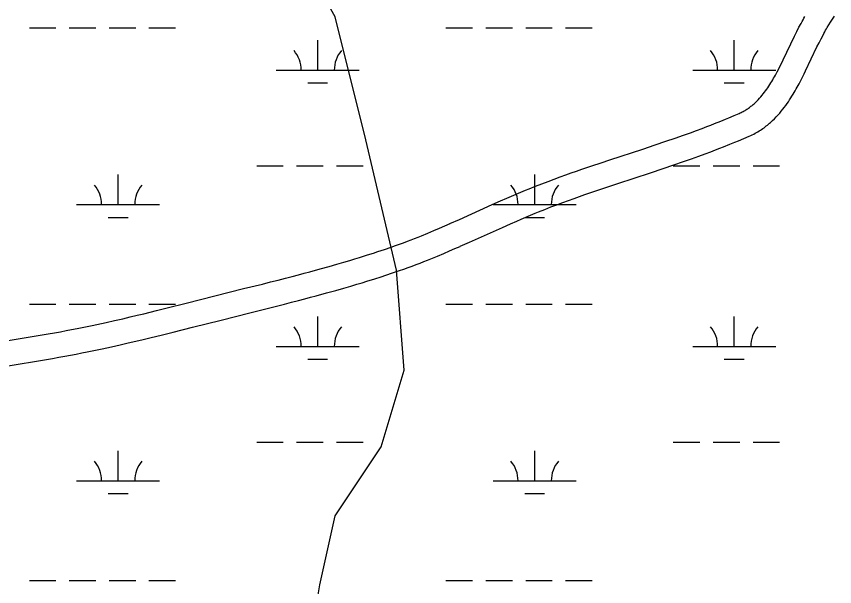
# Model space of a CAD drawing. Extents: x 3177185 to 3215018, y 812988 to 838321.
# Drawn here: x 3187085 to 3188071, y 821538 to 822225 of the extents above; entities that cross this region are included whole.
import ezdxf

# ---------------------------------------------------------------- set-up
doc = ezdxf.new("R2010")
doc.units = 0
for name, color, linetype in [('V-ROAD-CNTR', 7, 'Continuous'), ('V-TOPO-SHOR', 7, 'Continuous'), ('V-WETL-SWMP', 7, 'Continuous')]:
    doc.layers.add(name, color=color, linetype=linetype)

msp = doc.modelspace()

# ---------------------------------------------------------------- linework, layer by layer
at = {"layer": 'V-ROAD-CNTR'}
for points in [[(3187607.81, 821975.08), (3187619.13, 821980.11), (3187658.79, 821997.89), (3187668.78, 822002.32), (3187676.3, 822005.6), (3187681.97, 822008.05), (3187690.49, 822011.66), (3187699.03, 822015.22), (3187703.08, 822016.87), (3187711, 822020.03), (3187718.7, 822023.03), (3187726.18, 822025.88), (3187733.43, 822028.59), (3187740.47, 822031.16), (3187747.3, 822033.62), (3187753.92, 822035.97), (3187760.34, 822038.22), (3187766.57, 822040.37), (3187778.62, 822044.47), (3187789.94, 822048.27), (3187800.55, 822051.78), (3187840.22, 822064.84), (3187855.03, 822069.76), (3187867.95, 822074.12), (3187879.2, 822078), (3187889.02, 822081.44), (3187897.57, 822084.51), (3187905.03, 822087.23), (3187911.54, 822089.65), (3187917.21, 822091.8), (3187922.16, 822093.71), (3187926.47, 822095.39), (3187934.03, 822098.4), (3187939.66, 822100.69), (3187943.86, 822102.42), (3187950.16, 822105.08), (3187956.39, 822107.78), (3187957.66, 822108.35), (3187958.85, 822108.92), (3187960.02, 822109.51), (3187961.17, 822110.11), (3187962.29, 822110.73), (3187963.39, 822111.37), (3187964.47, 822112.02), (3187965.52, 822112.69), (3187966.55, 822113.37), (3187967.57, 822114.07), (3187968.56, 822114.78), (3187969.54, 822115.51), (3187970.5, 822116.24), (3187971.44, 822116.99), (3187972.36, 822117.75), (3187973.27, 822118.53), (3187974.17, 822119.31), (3187975.05, 822120.11), (3187975.87, 822120.87), (3187977.6, 822122.56), (3187979.24, 822124.25), (3187980.83, 822125.97), (3187982.37, 822127.72), (3187983.86, 822129.49), (3187985.31, 822131.3), (3187986.72, 822133.12), (3187988.09, 822134.97), (3187989.42, 822136.82), (3187990.71, 822138.7), (3187991.97, 822140.58), (3187993.19, 822142.46), (3187994.39, 822144.36), (3187995.55, 822146.25), (3187996.68, 822148.15), (3187997.79, 822150.05), (3187998.87, 822151.94), (3187999.91, 822153.8), (3188001.98, 822157.61), (3188003.95, 822161.35), (3188005.83, 822165.04), (3188007.65, 822168.67), (3188009.38, 822172.2), (3188023.07, 822200.83), (3188025.77, 822206.3), (3188028.36, 822211.4), (3188030.84, 822216.12), (3188032.05, 822218.37), (3188033.23, 822220.51), (3188034.38, 822222.57), (3188035.49, 822224.5)], [(3188061.47, 822209.5), (3188062.47, 822211.22), (3188064.43, 822214.47), (3188066.27, 822217.41), (3188068.03, 822220.1), (3188069.71, 822222.55), (3188071.3, 822224.79)], [(3187619.98, 821947.66), (3187631.36, 821952.71), (3187671, 821970.49), (3187680.85, 821974.85), (3187688.25, 821978.08), (3187693.78, 821980.47), (3187702.11, 821984.01), (3187710.45, 821987.47), (3187714.31, 821989.05), (3187722.01, 821992.12), (3187729.49, 821995.04), (3187736.76, 821997.81), (3187743.83, 822000.45), (3187750.71, 822002.97), (3187757.39, 822005.37), (3187763.89, 822007.67), (3187770.19, 822009.88), (3187776.31, 822011.99), (3187788.23, 822016.05), (3187799.43, 822019.81), (3187809.95, 822023.3), (3187849.64, 822036.35), (3187864.57, 822041.32), (3187877.63, 822045.73), (3187889.05, 822049.66), (3187899.04, 822053.17), (3187907.78, 822056.3), (3187915.41, 822059.09), (3187922.08, 822061.57), (3187927.91, 822063.77), (3187933, 822065.74), (3187937.47, 822067.48), (3187945.23, 822070.56), (3187951.05, 822072.93), (3187955.43, 822074.74), (3187961.94, 822077.5), (3187968.49, 822080.33), (3187970.26, 822081.12), (3187972.03, 822081.97), (3187973.76, 822082.83), (3187975.45, 822083.72), (3187977.09, 822084.64), (3187978.7, 822085.57), (3187980.28, 822086.53), (3187981.82, 822087.5), (3187983.32, 822088.49), (3187984.78, 822089.5), (3187986.21, 822090.52), (3187987.61, 822091.56), (3187988.98, 822092.61), (3187990.31, 822093.67), (3187991.61, 822094.74), (3187992.88, 822095.82), (3187994.13, 822096.91), (3187995.34, 822098.01), (3187996.57, 822099.16), (3187998.82, 822101.35), (3188001.02, 822103.61), (3188003.12, 822105.88), (3188005.12, 822108.16), (3188007.04, 822110.45), (3188008.88, 822112.73), (3188010.64, 822115.02), (3188012.34, 822117.3), (3188013.96, 822119.57), (3188015.52, 822121.83), (3188017.02, 822124.07), (3188018.47, 822126.3), (3188019.87, 822128.52), (3188021.21, 822130.72), (3188022.51, 822132.89), (3188023.77, 822135.05), (3188024.99, 822137.18), (3188026.18, 822139.31), (3188028.44, 822143.46), (3188030.58, 822147.54), (3188032.61, 822151.51), (3188034.53, 822155.36), (3188036.38, 822159.13), (3188050.05, 822187.72), (3188052.59, 822192.87), (3188055.01, 822197.63), (3188057.32, 822202.02), (3188058.39, 822204.01), (3188059.45, 822205.94), (3188060.49, 822207.79), (3188061.54, 822209.62)], [(3187060.46, 821831.73), (3187123.82, 821842.31), (3187131.22, 821843.58), (3187138.37, 821844.85), (3187145.29, 821846.11), (3187151.98, 821847.38), (3187158.47, 821848.64), (3187164.75, 821849.88), (3187170.83, 821851.12), (3187176.72, 821852.34), (3187182.41, 821853.55), (3187193.46, 821855.95), (3187203.81, 821858.25), (3187213.51, 821860.47), (3187222.6, 821862.59), (3187231.12, 821864.61), (3187239.1, 821866.53), (3187254.09, 821870.19), (3187267.19, 821873.44), (3187290.16, 821879.23), (3187324.66, 821887.99), (3187341.95, 821892.35), (3187359.25, 821896.67), (3187381.83, 821902.28), (3187391.67, 821904.75), (3187400.89, 821907.09), (3187409.52, 821909.3), (3187417.6, 821911.39), (3187425.16, 821913.36), (3187432.24, 821915.24), (3187438.86, 821917.01), (3187451.28, 821920.39), (3187462.11, 821923.41), (3187471.56, 821926.1), (3187479.82, 821928.51), (3187487.02, 821930.64), (3187493.32, 821932.54), (3187498.81, 821934.22), (3187508.43, 821937.23), (3187515.61, 821939.54), (3187520.97, 821941.29), (3187529.03, 821943.97), (3187537.06, 821946.71), (3187542.16, 821948.5), (3187547.09, 821950.27), (3187551.85, 821952.03), (3187556.46, 821953.77), (3187560.91, 821955.48), (3187565.23, 821957.17), (3187569.4, 821958.83), (3187573.42, 821960.45), (3187581.25, 821963.67), (3187588.56, 821966.75), (3187595.41, 821969.68), (3187601.83, 821972.46), (3187607.87, 821975.11)], [(3187065.39, 821802.14), (3187128.82, 821812.73), (3187136.37, 821814.02), (3187143.69, 821815.32), (3187150.77, 821816.62), (3187157.62, 821817.91), (3187164.25, 821819.2), (3187170.66, 821820.47), (3187176.87, 821821.74), (3187182.87, 821822.98), (3187188.69, 821824.21), (3187199.91, 821826.65), (3187210.42, 821828.99), (3187220.26, 821831.24), (3187229.46, 821833.39), (3187238.08, 821835.43), (3187246.16, 821837.37), (3187261.26, 821841.06), (3187274.47, 821844.34), (3187297.52, 821850.14), (3187332.03, 821858.9), (3187349.25, 821863.25), (3187366.5, 821867.56), (3187389.1, 821873.18), (3187399.01, 821875.66), (3187408.29, 821878.02), (3187416.99, 821880.24), (3187425.15, 821882.35), (3187432.79, 821884.35), (3187439.95, 821886.25), (3187446.68, 821888.04), (3187459.25, 821891.47), (3187470.25, 821894.54), (3187479.87, 821897.28), (3187488.27, 821899.72), (3187495.62, 821901.9), (3187502.05, 821903.84), (3187507.68, 821905.57), (3187517.48, 821908.63), (3187524.84, 821910.99), (3187530.37, 821912.8), (3187538.62, 821915.54), (3187546.87, 821918.36), (3187552.21, 821920.23), (3187557.36, 821922.09), (3187562.34, 821923.92), (3187567.14, 821925.73), (3187571.77, 821927.51), (3187576.24, 821929.26), (3187580.56, 821930.98), (3187584.74, 821932.67), (3187592.77, 821935.97), (3187600.28, 821939.13), (3187607.28, 821942.13), (3187613.82, 821944.96), (3187619.92, 821947.64)]]:
    msp.add_lwpolyline(points, dxfattribs=at)
at = {"layer": 'V-TOPO-SHOR'}
msp.add_lwpolyline([(3187436.97, 821158.77), (3187451.1, 821197.99), (3187423.38, 821244.2), (3187423.38, 821336.61), (3187432.62, 821429.03), (3187451.1, 821539.93), (3187469.58, 821623.1), (3187525.03, 821706.28), (3187552.76, 821798.69), (3187543.52, 821918.83), (3187506.55, 822075.94), (3187469.58, 822223.81), (3187386.41, 822371.67)], dxfattribs=at)
at = {"layer": 'V-WETL-SWMP'}
for p, q in [((3187101.13, 822210.58), (3187133.13, 822210.58)), ((3187149.13, 822210.58), (3187181.13, 822210.58)), ((3187197.13, 822210.58), (3187229.13, 822210.58)), ((3187245.13, 822210.58), (3187277.13, 822210.58)), ((3187603.04, 822210.58), (3187635.04, 822210.58)), ((3187651.04, 822210.58), (3187683.04, 822210.58)), ((3187699.04, 822210.58), (3187731.04, 822210.58)), ((3187747.04, 822210.58), (3187779.04, 822210.58)), ((3187448.45, 822159.83), (3187448.45, 822195.83)), ((3187950.36, 822159.83), (3187950.36, 822195.83)), ((3187398.45, 822159.83), (3187498.45, 822159.83)), ((3187900.36, 822159.83), (3188000.36, 822159.83)), ((3187436.45, 822144.4), (3187460.45, 822144.4)), ((3187938.36, 822144.4), (3187962.36, 822144.4)), ((3187375.04, 822044.4), (3187407.04, 822044.4)), ((3187423.04, 822044.4), (3187455.04, 822044.4)), ((3187471.04, 822044.4), (3187503.04, 822044.4)), ((3187876.95, 822044.4), (3187908.95, 822044.4)), ((3187924.95, 822044.4), (3187956.95, 822044.4)), ((3187972.95, 822044.4), (3188004.95, 822044.4)), ((3187207.98, 821997.97), (3187207.98, 822033.97)), ((3187709.88, 821997.97), (3187709.88, 822033.97)), ((3187157.98, 821997.97), (3187257.98, 821997.97)), ((3187659.88, 821997.97), (3187759.88, 821997.97)), ((3187195.98, 821982.54), (3187219.98, 821982.54)), ((3187697.88, 821982.54), (3187721.88, 821982.54)), ((3187101.13, 821877.9), (3187133.13, 821877.9)), ((3187149.13, 821877.9), (3187181.13, 821877.9)), ((3187197.13, 821877.9), (3187229.13, 821877.9)), ((3187245.13, 821877.9), (3187277.13, 821877.9)), ((3187603.04, 821877.9), (3187635.04, 821877.9)), ((3187651.04, 821877.9), (3187683.04, 821877.9)), ((3187699.04, 821877.9), (3187731.04, 821877.9)), ((3187747.04, 821877.9), (3187779.04, 821877.9)), ((3187448.45, 821827.16), (3187448.45, 821863.16)), ((3187950.36, 821827.16), (3187950.36, 821863.16)), ((3187398.45, 821827.16), (3187498.45, 821827.16)), ((3187900.36, 821827.16), (3188000.36, 821827.16)), ((3187436.45, 821811.73), (3187460.45, 821811.73)), ((3187938.36, 821811.73), (3187962.36, 821811.73)), ((3187375.04, 821711.73), (3187407.04, 821711.73)), ((3187423.04, 821711.73), (3187455.04, 821711.73)), ((3187471.04, 821711.73), (3187503.04, 821711.73)), ((3187876.95, 821711.73), (3187908.95, 821711.73)), ((3187924.95, 821711.73), (3187956.95, 821711.73)), ((3187972.95, 821711.73), (3188004.95, 821711.73)), ((3187207.98, 821665.3), (3187207.98, 821701.3)), ((3187709.88, 821665.3), (3187709.88, 821701.3)), ((3187157.98, 821665.3), (3187257.98, 821665.3)), ((3187659.88, 821665.3), (3187759.88, 821665.3)), ((3187195.98, 821649.87), (3187219.98, 821649.87)), ((3187697.88, 821649.87), (3187721.88, 821649.87)), ((3187101.13, 821545.23), (3187133.13, 821545.23)), ((3187149.13, 821545.23), (3187181.13, 821545.23)), ((3187197.13, 821545.23), (3187229.13, 821545.23)), ((3187245.13, 821545.23), (3187277.13, 821545.23)), ((3187603.04, 821545.23), (3187635.04, 821545.23)), ((3187651.04, 821545.23), (3187683.04, 821545.23)), ((3187699.04, 821545.23), (3187731.04, 821545.23)), ((3187747.04, 821545.23), (3187779.04, 821545.23))]:
    msp.add_line(p, q, dxfattribs=at)
for centre, start, end in [((3187393.21, 822160.31), 359.22818, 40.77184), ((3187503.69, 822160.31), 139.22818, 180.77184), ((3187895.11, 822160.31), 359.22818, 40.77184), ((3188005.6, 822160.31), 139.22818, 180.77184), ((3187152.73, 821998.45), 359.22818, 40.77184), ((3187263.22, 821998.45), 139.22818, 180.77184), ((3187654.64, 821998.45), 359.22818, 40.77184), ((3187765.13, 821998.45), 139.22818, 180.77184), ((3187393.21, 821827.63), 359.22818, 40.77184), ((3187503.69, 821827.63), 139.22818, 180.77184), ((3187895.11, 821827.63), 359.22818, 40.77184), ((3188005.6, 821827.63), 139.22818, 180.77184), ((3187152.73, 821665.77), 359.22818, 40.77184), ((3187263.22, 821665.77), 139.22818, 180.77184), ((3187654.64, 821665.77), 359.22818, 40.77184), ((3187765.13, 821665.77), 139.22818, 180.77184)]:
    msp.add_arc(centre, 35.25, start, end, dxfattribs=at)

doc.saveas('drawing.dxf')
